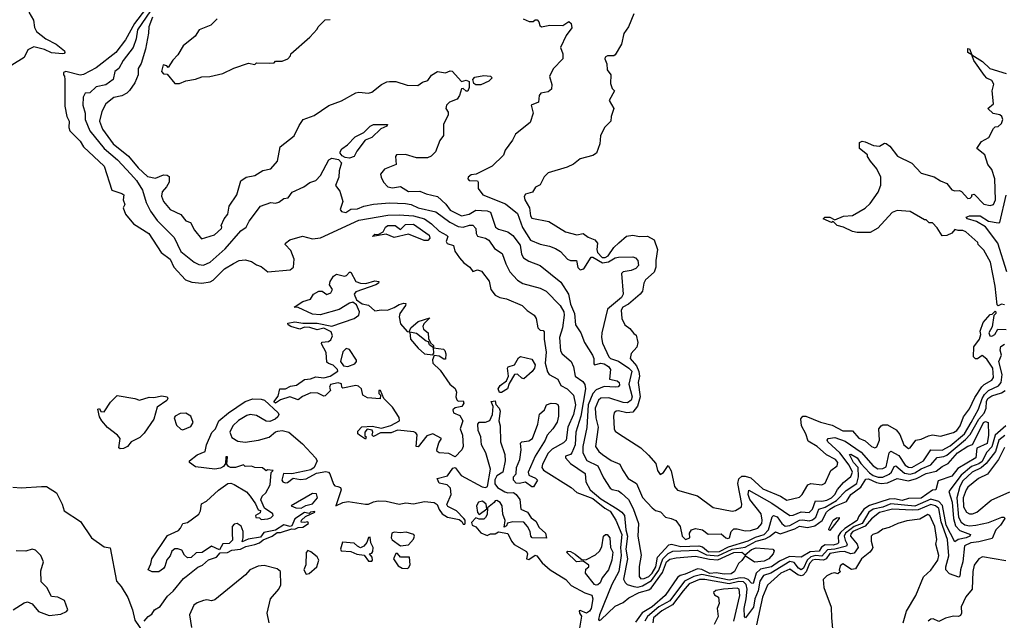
# Model space of a CAD drawing. Extents: x 2210602 to 2357277, y 510288 to 673808.
# Tile 301 of 464: x 2294647 to 2300793, y 609011 to 612759. Entities that reach past the tile are written whole.
import ezdxf

# ---------------------------------------------------------------- set-up
doc = ezdxf.new("R2010")
doc.units = 0

msp = doc.modelspace()

# ---------------------------------------------------------------- linework, layer by layer
at = {"layer": '0CON05XD'}
for points in [[(2294703.3, 612805), (2294734.3, 612755), (2294740.4, 612710.4), (2294752.5, 612685), (2294809.6, 612639.6), (2294875, 612605.8), (2294926.7, 612565), (2294930, 612555), (2294925, 612547.5), (2294915, 612546.7), (2294845, 612551.8), (2294801.8, 612571.8), (2294735, 612590), (2294698.9, 612571.1), (2294675, 612522.7), (2294599.2, 612475)], [(2295432.5, 612825), (2295364.4, 612735.6), (2295307.4, 612632.6), (2295247.6, 612555), (2295125, 612457.8), (2295045, 612415.7), (2295025, 612412.5), (2294935, 612436), (2294921.7, 612428.3), (2294920, 612415), (2294927, 612407), (2294930, 612385), (2294929.3, 612219.3), (2294942.5, 612155), (2294956.2, 612125), (2294953.3, 612085), (2294960.8, 612065), (2295025, 612001.4), (2295045.6, 611965), (2295173.8, 611845), (2295222, 611695), (2295285, 611674.3), (2295297.5, 611665), (2295293.8, 611635), (2295303.8, 611605), (2295293.3, 611585), (2295307.5, 611545), (2295356.7, 611485), (2295453.5, 611423.5), (2295530.6, 611305), (2295585.8, 611265), (2295610, 611215), (2295682.5, 611135), (2295721.2, 611121.2), (2295785, 611114.2), (2295837, 611123), (2295855, 611133.8), (2295926.2, 611205), (2295981.9, 611238.1)], [(2295462.8, 612815), (2295382.6, 612695), (2295375, 612638.8), (2295355, 612586), (2295293.1, 612505), (2295265.5, 612454.5), (2295242, 612435), (2295230.8, 612385), (2295185, 612352.7), (2295125, 612339.1), (2295085, 612301.9), (2295055, 612300.6), (2295043.6, 612275), (2295040.8, 612225), (2295055.5, 612175), (2295056.2, 612135), (2295084.6, 612065), (2295175, 611955.5), (2295257.5, 611885), (2295340.9, 611795), (2295375.4, 611755), (2295414.6, 611694.6), (2295437.7, 611617.7), (2295463, 611563), (2295505.9, 611505.9), (2295610.5, 611400.5), (2295652.5, 611312.5), (2295735.4, 611245.4), (2295765, 611230), (2295795, 611227.5), (2295835.8, 611245), (2295930.3, 611329.7), (2296028.3, 611441.7), (2296060, 611465), (2296079.1, 611500.9), (2296150, 611595), (2296215, 611618.8), (2296245, 611614.3), (2296265, 611619.4), (2296295, 611642), (2296323, 611647), (2296347.9, 611682.1), (2296420, 611715), (2296458, 611742), (2296496.7, 611755), (2296525, 611786.7), (2296576.2, 611885), (2296595, 611895.6), (2296636.6, 611886.6), (2296656.2, 611865), (2296642, 611815), (2296640, 611775), (2296617.5, 611725), (2296645, 611688), (2296663.3, 611625), (2296648, 611575), (2296655, 611562), (2296682.5, 611555), (2296715, 611575.8), (2296755, 611578.5), (2296795, 611595.4), (2296855, 611608.2), (2296955, 611616.3), (2297055, 611611.2), (2297091.2, 611605), (2297134.7, 611584.7), (2297245, 611559.2), (2297331.5, 611495), (2297385, 611467.2), (2297415, 611463.4), (2297455, 611476.4), (2297476.2, 611476.2), (2297494.2, 611455), (2297495.7, 611425), (2297505, 611407.5), (2297554.4, 611394.4), (2297575, 611382.9), (2297611.3, 611331.3), (2297659.1, 611299.1), (2297681.4, 611235), (2297707.5, 611185), (2297755, 611134.2), (2297788, 611112), (2297895, 611083.1), (2297933.6, 611063.6), (2298020.6, 610975), (2298042.7, 610935), (2298045.5, 610915), (2298034.7, 610835), (2298016.6, 610775), (2298022.4, 610692.4), (2298033.2, 610673.2), (2298088.5, 610625), (2298105, 610593.3), (2298113.6, 610535), (2298161.7, 610501.7), (2298175, 610481.2), (2298179.3, 610455), (2298150.2, 610285), (2298119.1, 610185), (2298115.3, 610105), (2298094.5, 610055.5), (2298085, 610046), (2298055, 610035.7), (2298053.1, 610025), (2298085, 609990), (2298176.4, 609926.4), (2298182, 609875), (2298207.1, 609825), (2298275, 609767.6), (2298377.2, 609707.2), (2298405.8, 609685.8), (2298421.6, 609665), (2298430.5, 609575), (2298441, 609535), (2298431.4, 609455), (2298441.7, 609395), (2298416.9, 609266.9), (2298425.7, 609245.7), (2298438.8, 609235), (2298480.8, 609220.8), (2298505, 609218.3), (2298535, 609226), (2298590.5, 609259.5), (2298637, 609323.1), (2298661.2, 609395), (2298695, 609426.6), (2298725, 609442.3), (2298875, 609449.1), (2298935, 609419.5), (2299005, 609413), (2299095, 609453.5), (2299175, 609468), (2299245, 609505.4), (2299300.2, 609519.8), (2299327.2, 609532.8), (2299365, 609563.6), (2299395, 609550.7), (2299485, 609582.3), (2299515, 609599), (2299565, 609589.4), (2299609.5, 609600.5), (2299656.6, 609633.4), (2299683.7, 609685), (2299703.9, 609705), (2299735, 609723.2), (2299808.7, 609751.3), (2299835.2, 609795), (2299897.9, 609842.1), (2299929, 609891), (2299945, 609892.7), (2299995, 609870.6), (2300025, 609864.8), (2300065, 609868.9), (2300125, 609895.5), (2300195, 609881.1), (2300244.6, 609895.4), (2300305, 609926.5), (2300368.4, 609941.6), (2300405, 609970), (2300441.7, 609988.3), (2300501.1, 610055), (2300565, 610096.4), (2300595, 610108), (2300634.3, 610184.3), (2300663.2, 610245), (2300675, 610251.8), (2300691.4, 610245), (2300695.3, 610165), (2300685.4, 610114.6), (2300622, 610085), (2300614.5, 610025), (2300502.1, 609957.9), (2300465, 609909.4), (2300379.7, 609880.3), (2300366.7, 609825), (2300345, 609822.5), (2300275, 609773.3), (2300195, 609770.2), (2300155, 609757.3), (2300107.6, 609767.6), (2300075, 609767), (2299952.1, 609727.9), (2299916.2, 609703.8), (2299883.5, 609656.5), (2299875, 609634.1), (2299797.5, 609582.5), (2299771.6, 609558.4), (2299756.4, 609535), (2299757.3, 609495), (2299751.3, 609488.7), (2299725, 609479.6), (2299675, 609480.7), (2299652.1, 609467.9), (2299637.3, 609442.7), (2299581.2, 609438.8), (2299525, 609405.4), (2299451.6, 609408.4), (2299390.6, 609379.4), (2299339.1, 609345), (2299270.5, 609329.5), (2299244.2, 609305), (2299225, 609241.1), (2299215, 609242.1), (2299194.5, 609264.5), (2299174.5, 609274.4), (2299145, 609275.4), (2299075, 609260.4), (2298904.2, 609295.8), (2298855, 609283.5), (2298796, 609254), (2298705, 609132), (2298636.3, 609093.7), (2298565.2, 609035), (2298548.3, 609005)], [(2295476.2, 612775), (2295453.3, 612715), (2295452.3, 612675), (2295431.8, 612575), (2295404.6, 612485.4), (2295386.9, 612455), (2295386.5, 612415), (2295365, 612363.8), (2295333.4, 612316.6), (2295315, 612300), (2295285, 612284.2), (2295235, 612274.2), (2295185.6, 612234.4), (2295160.6, 612185), (2295145.6, 612125), (2295164.6, 612075), (2295230, 611985), (2295326.1, 611906.1), (2295386.7, 611835), (2295445, 611779.2), (2295495, 611769.2), (2295545, 611790), (2295568, 611788), (2295579.3, 611779.3), (2295580, 611745), (2295563.8, 611715), (2295536, 611685), (2295532.7, 611657.3), (2295544.5, 611624.5), (2295587.5, 611575), (2295653.8, 611543.8), (2295685, 611503.3), (2295713, 611493), (2295737.5, 611445), (2295781.7, 611391.7), (2295863.8, 611416.2), (2295906.7, 611455), (2295910, 611465), (2295903.8, 611475), (2295923.1, 611515), (2295947.1, 611545), (2295955.8, 611595), (2296002, 611665), (2296027, 611753), (2296060, 611775), (2296115, 611786), (2296165, 611816.7), (2296215, 611827.5), (2296256.7, 611875), (2296272.5, 611965), (2296360, 612035), (2296390.8, 612099.2), (2296417.5, 612135), (2296485, 612160), (2296576.4, 612223.6), (2296655, 612253.3), (2296745, 612302.5), (2296765, 612306.2), (2296825, 612300), (2296845, 612306.7), (2296905, 612353.3), (2296938.3, 612371.7), (2296955, 612372.5), (2296995, 612373.3), (2297065, 612350), (2297131.7, 612348.3), (2297162, 612368), (2297195, 612380), (2297217.3, 612412.7), (2297254.2, 612435.8), (2297305, 612427.8), (2297335, 612440), (2297346.7, 612436.7), (2297405, 612373.3), (2297435, 612381.2), (2297453.3, 612373.3), (2297453.8, 612335), (2297445, 612312.5), (2297435, 612313.3), (2297415, 612330), (2297405, 612327.5), (2297392, 612285), (2297377, 612263), (2297330, 612245), (2297312, 612225), (2297307.5, 612205), (2297321.7, 612181.7), (2297322.5, 612165), (2297292.5, 612105), (2297293, 612037), (2297270, 612005), (2297242.5, 611935), (2297215, 611907.5), (2297193, 611897), (2297125, 611897.5), (2297055, 611916.7), (2297000, 611915), (2296992.5, 611905), (2296997.5, 611855), (2296925, 611826), (2296900, 611795), (2296902.5, 611775), (2296918, 611745), (2296946, 611715), (2296975, 611709.1), (2297025, 611718), (2297075, 611686.2), (2297145, 611688.8), (2297185, 611671.9), (2297255.6, 611655.6), (2297308, 611608), (2297335, 611570.6), (2297405, 611534.7), (2297452.5, 611545), (2297495, 611570), (2297565, 611565.5), (2297585, 611558.6), (2297616.7, 611465), (2297635, 611452.1), (2297694.2, 611435), (2297725, 611411.4), (2297771.4, 611351.4), (2297780.4, 611295), (2297792.9, 611272.9), (2297825, 611250.8), (2297896, 611225), (2298025, 611120.8), (2298073.8, 611045), (2298085, 610984), (2298110.9, 610925), (2298117.5, 610855), (2298149.4, 610805), (2298172.5, 610745), (2298222.5, 610665), (2298230, 610645), (2298230.3, 610610.3), (2298235, 610604.2), (2298275, 610614.5), (2298295, 610610.4), (2298321.5, 610595), (2298334.7, 610575), (2298328, 610515), (2298375.7, 610505), (2298389.6, 610495), (2298391.5, 610478.5), (2298382.4, 610467.6), (2298365.5, 610464.5), (2298295, 610468.9), (2298245, 610448), (2298225, 610425.5), (2298196.3, 610355), (2298186.4, 610213.6), (2298162.6, 610095), (2298161.6, 610055), (2298188.3, 610008.3), (2298255, 609974.4), (2298290.6, 609900.6), (2298331.9, 609835), (2298346.1, 609826.1), (2298385, 609817.9), (2298404.4, 609805), (2298446.4, 609765), (2298477.4, 609707.4), (2298509.4, 609615), (2298505.8, 609535), (2298527.1, 609417.1), (2298513.1, 609346.9), (2298514.1, 609284.1), (2298525, 609269.2), (2298545, 609270.7), (2298575, 609284.8), (2298595, 609305.3), (2298618, 609345), (2298627.6, 609405), (2298698.9, 609481.1), (2298715.3, 609484.7), (2298775, 609470.9), (2298886.3, 609476.3), (2298909.3, 609469.3), (2298946.9, 609436.9), (2299015, 609438.9), (2299070.5, 609469.5), (2299195, 609505.9), (2299240.3, 609529.7), (2299295, 609545.2), (2299320.9, 609575), (2299343.6, 609656.4), (2299352.5, 609665), (2299375, 609655.5), (2299403.8, 609615), (2299425, 609598.1), (2299455, 609603.2), (2299515, 609636.1), (2299535, 609638.3), (2299575, 609630.3), (2299595, 609637.7), (2299616.7, 609655), (2299635, 609703.2), (2299675, 609716.2), (2299745, 609757.7), (2299805, 609819.7), (2299871.6, 609865), (2299883.6, 609905), (2299880.7, 609965), (2299851.9, 609995), (2299827.5, 610045), (2299835, 610046.7), (2299875, 610025.3), (2299898.4, 609988.4), (2299951.4, 609931.4), (2299973.9, 609915), (2300005, 609903.3), (2300035, 609904.3), (2300075, 609921.7), (2300089.8, 609935), (2300105, 609970), (2300115, 609974.7), (2300169.1, 609929.1), (2300205, 609922.7), (2300235, 609930.2), (2300275, 609955.2), (2300335, 609980.8), (2300373.6, 610026.4), (2300415, 610032.3), (2300435, 610041.9), (2300551.5, 610138.5), (2300579.2, 610170.8), (2300633.3, 610266.7), (2300666.9, 610303.1), (2300679.8, 610335), (2300682, 610375), (2300691, 610395), (2300715, 610411.6), (2300775, 610430.7), (2300798, 610445)], [(2295880, 612765), (2295840, 612725), (2295767.5, 612695), (2295742.5, 612655), (2295667.5, 612595), (2295635, 612540), (2295603.3, 612506.7), (2295575, 612460), (2295565, 612470), (2295543.6, 612476.4), (2295533.3, 612435), (2295545, 612420), (2295568.3, 612418.3), (2295615, 612360), (2295645, 612360), (2295685, 612377.5), (2295745, 612387.5), (2295785, 612402.5), (2295835, 612403.3), (2295915, 612422.5), (2295983, 612457), (2296075, 612487.5), (2296115, 612480), (2296125, 612490), (2296205, 612487.5), (2296235, 612490), (2296245, 612500), (2296285, 612500), (2296320, 612515), (2296337, 612533), (2296340, 612545), (2296459.3, 612650.7), (2296505, 612700), (2296510, 612715), (2296553, 612757), (2296585, 612760)], [(2297790, 612765), (2297828.3, 612748.3), (2297851.7, 612748.3), (2297865, 612757.5), (2297877, 612757), (2297887.5, 612745), (2297893, 612723), (2297903.6, 612713.6), (2297956.1, 612723.9), (2298038.3, 612721.7), (2298075, 612746.7), (2298090, 612735), (2298093, 612707), (2298059.3, 612660.7), (2298023.3, 612585), (2298036.7, 612545), (2298036.7, 612515), (2297977.7, 612452.3), (2297953.3, 612405), (2297969.2, 612355), (2297965.8, 612325), (2297945, 612308.8), (2297900.7, 612299.3), (2297890, 612285), (2297886.4, 612243.6), (2297840, 612225), (2297852.5, 612175), (2297833.6, 612116.4), (2297742.5, 612045), (2297723.6, 612006.4), (2297677.5, 611945), (2297666.1, 611913.9), (2297596.7, 611845), (2297495.9, 611794.1), (2297465, 611791.4), (2297445.8, 611775), (2297444, 611765), (2297453.3, 611755), (2297505, 611752.5), (2297510, 611745), (2297509.2, 611705), (2297537.5, 611665), (2297678.7, 611608.7), (2297755, 611549.4), (2297785, 611462.5), (2297835, 611383.6), (2297895, 611357.5), (2297955, 611345.6), (2297991.1, 611331.1), (2298022.7, 611312.7), (2298066.2, 611265), (2298085, 611255.8), (2298122.5, 611255), (2298131.7, 611211.7), (2298145, 611196.9), (2298168.5, 611205), (2298215, 611276.1), (2298225, 611276.5), (2298285, 611240.7), (2298322.8, 611247.2), (2298365, 611273.1), (2298385, 611277.7), (2298475, 611278.9), (2298491.8, 611271.8), (2298506.3, 611256.4), (2298510, 611225), (2298493.9, 611206.1), (2298465, 611193.2), (2298415, 611185.5), (2298404.4, 611175), (2298413.8, 611045), (2298403.5, 611025), (2298317.2, 610952.8), (2298281.2, 610805), (2298278.2, 610775), (2298285, 610740), (2298323.9, 610653.9), (2298335, 610644.1), (2298385, 610628.2), (2298450, 610585), (2298467.9, 610565), (2298450.3, 610485), (2298470, 610405), (2298465, 610384.4), (2298442, 610368), (2298415, 610370.3), (2298325, 610399.7), (2298275, 610396.8), (2298260, 610385), (2298240, 610335), (2298244, 610274), (2298258.8, 610215), (2298242.2, 610095), (2298261.4, 610065), (2298285.7, 610045), (2298338.6, 610008.6), (2298392.9, 609985), (2298409.1, 609949.1), (2298445.8, 609895), (2298496.4, 609865), (2298535, 609776), (2298595, 609712.9), (2298615, 609696), (2298647.3, 609687.3), (2298677.5, 609655), (2298714.1, 609645.9), (2298742.7, 609632.7), (2298770, 609595), (2298782.2, 609535), (2298803.3, 609515), (2298830, 609525), (2298828, 609555), (2298840, 609575), (2298866.4, 609583.6), (2298910, 609575), (2298945, 609548), (2299025, 609550), (2299055, 609525.6), (2299068, 609522), (2299076.9, 609525), (2299088.4, 609565), (2299105, 609581.5), (2299125, 609582.2), (2299175, 609569.2), (2299208.5, 609571.5), (2299255, 609585.6), (2299279.1, 609615), (2299282.3, 609635), (2299274.7, 609675), (2299203.7, 609765), (2299194.2, 609795), (2299198.3, 609821.7), (2299341.1, 609741.1), (2299455, 609663.6), (2299475, 609666.2), (2299525, 609688.4), (2299575, 609684.1), (2299595, 609703.1), (2299614.1, 609755.9), (2299655, 609753.3), (2299685, 609759.8), (2299715, 609775.8), (2299735, 609796.2)], [(2298480, 612795), (2298446.7, 612713.3), (2298418.3, 612671.7), (2298403.3, 612605), (2298365, 612540), (2298355, 612532.5), (2298317, 612533), (2298302.5, 612525), (2298300, 612515), (2298313, 612483), (2298313.8, 612445), (2298337.5, 612415), (2298335, 612360), (2298345, 612330), (2298360, 612315), (2298326.7, 612255), (2298356.7, 612205), (2298340, 612155), (2298336.7, 612125), (2298297.5, 612085), (2298272.5, 612035), (2298267.5, 611985), (2298247.5, 611925), (2298225, 611911.2), (2298145, 611890), (2298103.6, 611856.4), (2298065, 611837.5), (2297945, 611803.8), (2297921.7, 611778.3), (2297895, 611727.5), (2297867, 611713), (2297848.3, 611681.7), (2297805, 611670), (2297796.7, 611655), (2297801.2, 611635), (2297829.2, 611585), (2297836, 611535), (2297845, 611521.2), (2297950.3, 611500.3), (2298055, 611434.6), (2298125, 611415.6), (2298165, 611424.2), (2298195, 611402.5), (2298237.1, 611385), (2298254.5, 611365), (2298250, 611325), (2298254, 611305), (2298283.8, 611275), (2298301.4, 611275), (2298319.5, 611285), (2298355, 611337.8), (2298386, 611366), (2298435, 611407.8), (2298475, 611414.3), (2298515, 611405.6), (2298565, 611408.6), (2298608.1, 611385), (2298628.8, 611325), (2298617.9, 611255), (2298618.5, 611215), (2298607, 611183), (2298553.5, 611135), (2298543.6, 611115), (2298534.5, 611065), (2298520.9, 611045), (2298446.7, 610983.3), (2298411.9, 610965), (2298401.9, 610945), (2298406, 610895), (2298423.8, 610855), (2298455, 610832.5), (2298480, 610800), (2298495, 610790), (2298506.2, 610745), (2298498.8, 610715), (2298463.3, 610675), (2298457.5, 610645), (2298498.2, 610598.2), (2298512.3, 610562.3), (2298515.3, 610535), (2298507.7, 610495), (2298519.5, 610405), (2298503.7, 610346.3), (2298475, 610309.6), (2298435.9, 610305.9), (2298385, 610317.3), (2298370, 610315), (2298357.5, 610305), (2298353.3, 610285), (2298357.5, 610205), (2298365, 610190), (2298385.7, 610175.7), (2298525, 610086), (2298572.1, 610042.1), (2298618.3, 609988.3), (2298628.8, 609945), (2298645, 609920), (2298665, 609933.3), (2298695, 609976.7), (2298713.4, 609943.4), (2298733.8, 609845), (2298753, 609823), (2298877.2, 609787.2), (2298975, 609714), (2299095, 609692), (2299115, 609696.7), (2299151.7, 609718.3), (2299155.7, 609735), (2299130, 609865), (2299136.7, 609893.3), (2299155, 609909.5), (2299175, 609910.9), (2299210, 609900), (2299285, 609831.2), (2299395.6, 609785.6), (2299435, 609760.8), (2299515, 609778.8), (2299531.2, 609795), (2299566.7, 609855), (2299585, 609864), (2299654.1, 609855.9), (2299674.3, 609865.7), (2299711.2, 609945), (2299750, 609975), (2299754, 609995), (2299740, 610015), (2299682.6, 610042.6), (2299625, 610095.6), (2299568.3, 610128.3), (2299554.5, 610175), (2299526.5, 610225), (2299522.2, 610267.8), (2299535, 610284.2), (2299555, 610283.5), (2299645, 610247.3), (2299717.8, 610227.8), (2299785, 610193.3), (2299845, 610192.5), (2299885, 610147.1), (2299925, 610130.6), (2299965, 610096), (2299985, 610086.7), (2299997.1, 610092.9), (2300014.3, 610135), (2300010.8, 610205), (2300024, 610225), (2300035, 610230.6), (2300065, 610230), (2300118.6, 610198.6), (2300140.6, 610170.6), (2300165, 610106), (2300195, 610083.3), (2300205, 610087.5), (2300240, 610135), (2300275, 610140), (2300318.9, 610161.1), (2300345, 610168.9), (2300395, 610160.6), (2300475, 610182.7), (2300496.9, 610195), (2300518.5, 610225), (2300538.9, 610281.1), (2300575, 610330), (2300608.9, 610401.1), (2300652.1, 610467.9), (2300667.2, 610482.8), (2300715, 610508.2), (2300726.5, 610525), (2300721.1, 610585), (2300685, 610639.2), (2300655, 610662.5), (2300625, 610642.5), (2300613, 610643), (2300600, 610655), (2300603, 610717), (2300637.5, 610765), (2300647.5, 610795), (2300642.5, 610815), (2300661.7, 610868.3), (2300705, 610920), (2300718.3, 610921.7), (2300735, 610940), (2300740, 610935), (2300740, 610925), (2300728.3, 610911.7), (2300717, 610843), (2300697.5, 610805), (2300702.5, 610785), (2300715, 610783.8), (2300733.3, 610795), (2300752.7, 610827.3), (2300805, 610825.8)], [(2300697.5, 611265), (2300665, 611320), (2300630, 611355), (2300628.3, 611368.3), (2300553.3, 611435), (2300535, 611444), (2300505, 611443.3), (2300485, 611450), (2300465, 611427.5), (2300435, 611412.5), (2300405, 611410), (2300375, 611460), (2300345, 611490), (2300325, 611490), (2300305, 611510), (2300295, 611510), (2300205, 611562.5), (2300125, 611567.5), (2300093.9, 611556.1), (2300003, 611457), (2299955, 611430), (2299875, 611430), (2299845, 611437.5), (2299790, 611465), (2299750, 611475), (2299725, 611500), (2299715, 611493.3), (2299662.5, 611515), (2299673, 611527), (2299705, 611526.7), (2299735, 611510), (2299788.3, 611531.7), (2299845, 611537.5), (2299925, 611582.5), (2299955, 611612.5), (2300006.7, 611683.3), (2300023, 611727), (2300023.3, 611775), (2299997.3, 611827.3), (2299957.5, 611875), (2299940, 611905), (2299940, 611915), (2299890, 611955), (2299888.3, 611991.7), (2299905, 612000), (2299925, 611997.5), (2299977, 611973), (2300015, 611970), (2300045, 611987.5), (2300056.1, 611986.1), (2300079.3, 611969.3), (2300127, 611907), (2300215, 611862.5), (2300275, 611800), (2300355, 611777.5), (2300395, 611752.5), (2300435, 611737.5), (2300465, 611696.7), (2300485, 611690), (2300513, 611693), (2300526.4, 611686.4), (2300565, 611642.5), (2300580, 611645), (2300590, 611655), (2300590, 611665), (2300605, 611670), (2300665, 611607.5), (2300705, 611600), (2300726.2, 611605), (2300737.1, 611635), (2300734.3, 611765), (2300715, 611823.3), (2300690, 611855), (2300671.2, 611915), (2300622.5, 611955), (2300650.7, 611999.3), (2300696.4, 612023.6), (2300725, 612080), (2300735, 612090), (2300755, 612092.5), (2300775, 612110), (2300784.2, 612135), (2300777.5, 612155), (2300765.6, 612165.6), (2300724.3, 612174.3), (2300690, 612205), (2300726.4, 612233.6), (2300717.5, 612315), (2300727, 612357), (2300715, 612380), (2300684.4, 612394.4), (2300669.5, 612409.5), (2300602, 612505), (2300590, 612540), (2300565, 612553.3), (2300565, 612580), (2300575, 612577.5), (2300590, 612540), (2300657.5, 612497.5), (2300702.5, 612455), (2300805, 612423.8)], [(2297495, 612352.2), (2297481.4, 612361.4), (2297476, 612385), (2297488.9, 612401.1), (2297545, 612410.6), (2297585, 612405.8), (2297595.8, 612395.8), (2297576.2, 612375), (2297525, 612353.2), (2297495, 612352.2)], [(2296705, 611894.3), (2296678.5, 611898.5), (2296659.1, 611909.1), (2296646.9, 611925), (2296646.9, 611935), (2296658.1, 611951.9), (2296692.6, 611977.4), (2296741.4, 612028.6), (2296795, 612054.3), (2296835, 612094.2), (2296855, 612104.3), (2296942.5, 612105), (2296938.8, 612095), (2296901.7, 612078.3), (2296845.4, 612024.6), (2296803.5, 612006.5), (2296751.3, 611938.7), (2296734.6, 611905.4), (2296705, 611894.3)], [(2300809.5, 611185), (2300753.2, 611363.2), (2300676.2, 611466.2), (2300620, 611500), (2300563.8, 611515), (2300554, 611526), (2300575.7, 611535.7), (2300642.5, 611535), (2300695, 611501.4), (2300755, 611490.8), (2300765, 611494), (2300805, 611663.3)], [(2295981.9, 611238.1), (2296016.4, 611256.4), (2296055, 611260), (2296095, 611250), (2296125, 611228), (2296155, 611218.8), (2296195.5, 611185.5), (2296335, 611198.6), (2296357.1, 611215), (2296361.2, 611265), (2296338.7, 611318.7), (2296303.8, 611355), (2296306.7, 611365), (2296333.3, 611385), (2296412, 611408), (2296475, 611392), (2296525, 611398), (2296763.1, 611506.9), (2296945, 611538.3), (2297015, 611541.7), (2297105, 611535.7), (2297175, 611516.4), (2297218.6, 611485), (2297265, 611440), (2297312, 611415), (2297319.2, 611405), (2297309.4, 611375), (2297315, 611363.1), (2297355, 611348.8), (2297364, 611315), (2297392.7, 611272.7), (2297420.5, 611240.5), (2297456.7, 611215), (2297475, 611186.7), (2297505, 611198), (2297529.7, 611189.7), (2297577.8, 611127.8), (2297588.2, 611075), (2297615, 611039.4), (2297645, 611024.4), (2297685, 611017.5), (2297783.3, 610975), (2297814.4, 610944.4), (2297858.8, 610915), (2297870, 610895), (2297881.2, 610835), (2297895, 610821.2), (2297915, 610818.8), (2297921.7, 610811.7), (2297920, 610765), (2297934.2, 610684.2), (2297927.1, 610615), (2297941.4, 610561.4), (2297952, 610545), (2298005.8, 610515), (2298025, 610475.7), (2298065, 610455.7), (2298103.1, 610415), (2298116.5, 610355), (2298105, 610295.8), (2298068.2, 610215), (2298057.5, 610135), (2298041.9, 610118.1), (2297971.8, 610078.2), (2297945.6, 610054.4), (2297909.7, 609985), (2297906.8, 609965), (2297916.9, 609946.9), (2298089, 609839), (2298125, 609807.6), (2298225, 609770), (2298300.4, 609710.4), (2298332.6, 609692.6), (2298367.7, 609635), (2298404.7, 609545), (2298398.4, 609465), (2298401.5, 609415), (2298386.7, 609315), (2298344.2, 609235), (2298265.8, 609045), (2298260, 609015), (2298265, 609010), (2298275, 609013.8), (2298365, 609098.5), (2298415, 609120.7), (2298449, 609151), (2298514.6, 609184.6), (2298575, 609200.5), (2298589.8, 609210.2), (2298660.1, 609309.9), (2298684.3, 609375), (2298705, 609391.9), (2298745, 609401.2), (2298865, 609411.8), (2298952.3, 609392.3), (2299005, 609387.1), (2299105, 609433.7), (2299155.2, 609435.2), (2299175, 609420), (2299215, 609452.6), (2299243.2, 609463.2), (2299348.8, 609455), (2299356.2, 609445), (2299350.9, 609425), (2299323.5, 609395), (2299295, 609380.6), (2299233, 609373), (2299175, 609412.5), (2299155.7, 609384.3), (2299133.3, 609365), (2299109.2, 609315), (2299088.9, 609301.1), (2299045, 609299.3), (2298995, 609306.9), (2298955, 609303.6), (2298905, 609328.3), (2298878.1, 609331.9), (2298802, 609298), (2298770.4, 609289.6), (2298752.2, 609277.8), (2298676.4, 609165), (2298594.1, 609095), (2298532, 609058), (2298490.6, 608999.4)], [(2297195, 611381.1), (2297171.7, 611381.7), (2297075, 611420.8), (2296985, 611400.4), (2296935, 611420), (2296850, 611405), (2296865, 611420), (2296885, 611417.5), (2296916.1, 611433.9), (2296930.8, 611465), (2296945, 611474), (2296990, 611475), (2297025, 611448.8), (2297055, 611480.5), (2297105, 611483.1), (2297202.5, 611415), (2297207.3, 611395), (2297195, 611381.1)], [(2300795, 610980), (2300775, 610983.3), (2300755, 610972.5), (2300748.3, 610978.3), (2300736.7, 611095), (2300707.5, 611245), (2300697.5, 611265)], [(2297365, 610031.2), (2297325, 610051.2), (2297265, 610056.7), (2297253.6, 610063.6), (2297251.2, 610075), (2297262.5, 610117.5), (2297280, 610145), (2297225, 610173.3), (2297188.1, 610161.9), (2297135, 610092.5), (2297122.5, 610095), (2297128.8, 610168.8), (2297120.8, 610180.8), (2297106.7, 610186.7), (2297005, 610196.7), (2296965, 610180.8), (2296900, 610180), (2296855, 610157.5), (2296847.5, 610165), (2296852.5, 610185), (2296846.4, 610196.4), (2296817, 610203), (2296802.5, 610185), (2296802.5, 610162.5), (2296810, 610155), (2296805, 610140), (2296767.5, 610165), (2296757.5, 610175), (2296758.3, 610191.7), (2296783, 610217), (2296847.5, 610222.5), (2296905, 610210), (2296963.7, 610226.3), (2297018.8, 610255), (2297016.1, 610276.1), (2296975, 610340), (2296920, 610395), (2296900, 610445), (2296890, 610445), (2296890, 610425), (2296900, 610415), (2296897, 610393), (2296818.3, 610398.3), (2296790, 610415), (2296780, 610455), (2296762.7, 610472.7), (2296745, 610475.7), (2296665, 610460), (2296657.5, 610465), (2296655.9, 610485.9), (2296635, 610492), (2296588.3, 610481.7), (2296580, 610465), (2296587.5, 610445), (2296555, 610411.2), (2296545, 610408.8), (2296507.5, 610427.5), (2296465, 610430), (2296413.2, 610406.8), (2296385, 610386.7), (2296334.3, 610404.3), (2296274.3, 610385.7), (2296245, 610366.2), (2296234.2, 610374.2), (2296260.3, 610409.7), (2296270, 610455), (2296305.6, 610454.4), (2296337.9, 610472.1), (2296375, 610478.9), (2296425, 610513.3), (2296462.3, 610517.7), (2296495, 610530), (2296545, 610524), (2296585, 610534.2), (2296632.5, 610565), (2296630, 610575), (2296603, 610603), (2296575, 610612.5), (2296565, 610622.5), (2296560.8, 610680.8), (2296532, 610735), (2296534.1, 610745.9), (2296575, 610750.5), (2296589.8, 610760.2), (2296599.1, 610785), (2296590.8, 610810.8), (2296545, 610833.1), (2296505, 610823.8), (2296458.7, 610838.7), (2296425, 610840.8), (2296395, 610827.5), (2296340, 610845), (2296322.5, 610855), (2296320, 610865), (2296365, 610872.5), (2296415, 610864), (2296505, 610865.6), (2296595, 610847.2), (2296735, 610893.8), (2296763.3, 610915), (2296767.5, 610935), (2296749.1, 610979.1), (2296726.7, 610996.7), (2296705, 610990.6), (2296640.5, 610949.5), (2296522.5, 610917.5), (2296475, 610920.4), (2296385, 610962.2), (2296360, 610965), (2296415, 611000.9), (2296463.3, 611015), (2296481.2, 611045), (2296515, 611064.2), (2296535, 611063.8), (2296564.4, 611044.4), (2296588.8, 611055), (2296600, 611075), (2296580.8, 611105), (2296584.2, 611124.2), (2296605, 611159.2), (2296625, 611171.4), (2296675, 611159.2), (2296686.9, 611163.1), (2296705, 611182.5), (2296715, 611182.5), (2296745.6, 611125.6), (2296775, 611114.3), (2296807.7, 611112.3), (2296865, 611128.8), (2296890, 611125), (2296887.5, 611115), (2296870, 611105), (2296745, 611060.8), (2296735.7, 611045), (2296750.4, 611010.4), (2296784.6, 610984.6), (2296825, 610977.1), (2296865, 610942.3), (2296905, 610948.6), (2296943.4, 610946.6), (2296985, 610962.9), (2297015, 610981.2), (2297045, 610990), (2297057, 610987), (2297056.2, 610975), (2297020.8, 610925), (2297015.6, 610905), (2297025, 610861.2), (2297065, 610813.8), (2297078.3, 610811.7), (2297088.8, 610835), (2297133.9, 610876.1), (2297208.3, 610898.3), (2297170, 610860), (2297162.9, 610845), (2297167.3, 610827.3), (2297197.5, 610805), (2297198.3, 610768.3), (2297211.7, 610741.7), (2297230, 610725), (2297230, 610710), (2297293, 610703), (2297300, 610695), (2297307, 610673), (2297305, 610640), (2297295, 610640), (2297265, 610658), (2297235, 610662.5), (2297223.8, 610636.2), (2297225.3, 610615), (2297271.3, 610571.3), (2297331.2, 610485), (2297365, 610456.7), (2297372.9, 610435), (2297368.8, 610405), (2297375, 610385.8), (2297385, 610378.1), (2297415, 610380), (2297419.2, 610365), (2297406.7, 610345), (2297365, 610336.4), (2297350, 610325), (2297355, 610304.4), (2297395, 610288), (2297414, 610255), (2297396.7, 610205), (2297411.2, 610165), (2297415.8, 610095), (2297406, 610075), (2297365, 610031.2)], [(2297225, 610667.5), (2297233, 610677), (2297230, 610710), (2297205, 610730), (2297198.3, 610748.3), (2297185, 610752.5), (2297125, 610801.2), (2297081.7, 610808.3), (2297085.8, 610765), (2297135, 610708.8), (2297175, 610674.3), (2297225, 610667.5)], [(2299735, 609796.2), (2299752.7, 609827.3), (2299789.5, 609870.5), (2299835, 609908.9), (2299844.7, 609935), (2299825, 609979.7), (2299766.1, 610056.1), (2299692.2, 610125), (2299687.5, 610135), (2299693.8, 610145), (2299735, 610151.5), (2299799.4, 610129.4), (2299900.1, 610060.1), (2299975, 609974.6), (2300003.2, 609956.8), (2300035, 609956.9), (2300055, 609968.6), (2300074.5, 610055), (2300085, 610065.7), (2300135, 610039.2), (2300175, 609978.2), (2300195, 609966), (2300215, 609963.3), (2300289.2, 610005), (2300335, 610074.6), (2300405, 610072.3), (2300455, 610098.8), (2300544.3, 610175), (2300585.4, 610244.6), (2300631.9, 610328.1), (2300655.2, 610395), (2300670.3, 610419.7), (2300695, 610445.7), (2300755.9, 610474.1), (2300773.4, 610495), (2300779.1, 610545), (2300758.8, 610625), (2300775.5, 610665), (2300766.4, 610696.4), (2300771.1, 610718.9), (2300795, 610734.6)], [(2296695, 610593.8), (2296739.1, 610610.9), (2296750, 610625), (2296750, 610635), (2296705, 610700.8), (2296685, 610707.5), (2296664, 610685), (2296650, 610625), (2296669.3, 610599.3), (2296695, 610593.8)], [(2297655, 610432), (2297642, 610432), (2297634, 610455), (2297646.2, 610475), (2297685.9, 610504.1), (2297698.8, 610535), (2297692.5, 610585), (2297696.7, 610593.3), (2297736, 610605), (2297760.9, 610649.1), (2297773.1, 610656.9), (2297845, 610640), (2297865.3, 610605), (2297860.7, 610585), (2297846.1, 610563.9), (2297795, 610518.2), (2297781.3, 610521.3), (2297755, 610545.6), (2297735.7, 610544.3), (2297701.7, 610488.3), (2297691.9, 610455), (2297655, 610432)], [(2295275, 610080), (2295266.4, 610086.4), (2295274.5, 610145), (2295258.2, 610165), (2295195, 610213.8), (2295159.1, 610255), (2295145, 610280), (2295135, 610327.5), (2295145, 610332.5), (2295153.3, 610313.3), (2295175, 610310.8), (2295215, 610371.9), (2295256.7, 610413.3), (2295365, 610395.7), (2295395, 610384.5), (2295455, 610402.5), (2295485, 610400), (2295535, 610410.8), (2295567.5, 610405), (2295572.5, 610395), (2295565, 610383.3), (2295505, 610340), (2295484.6, 610265), (2295425, 610177.8), (2295398.1, 610151.9), (2295344, 610125), (2295320, 610095), (2295295, 610082.5), (2295275, 610080)], [(2295423.3, 609005), (2295448.8, 609035), (2295471.2, 609048.8), (2295489.2, 609075), (2295525, 609096.9), (2295569.2, 609160.8), (2295605, 609191.5), (2295668.7, 609271.3), (2295685.7, 609284.3), (2295758.3, 609341.7), (2295788.1, 609355), (2295825, 609388), (2295876, 609405), (2295898.3, 609431.7), (2295945, 609434.5), (2295971.7, 609448.3), (2296025, 609454.7), (2296058.6, 609471.4), (2296115, 609482.8), (2296144, 609495), (2296166.8, 609513.2), (2296223.8, 609535), (2296255, 609557.5), (2296275, 609558), (2296345, 609582), (2296365, 609580), (2296385, 609589.4), (2296415, 609592.5), (2296450, 609615), (2296445, 609626), (2296425, 609620), (2296405, 609623.8), (2296406.2, 609635), (2296430.8, 609659.2), (2296490, 609685), (2296490, 609690), (2296462.5, 609685), (2296455, 609677.5), (2296425, 609683.3), (2296365, 609643.8), (2296345, 609600), (2296335, 609596.2), (2296295, 609605.7), (2296245, 609572.5), (2296170.9, 609559.1), (2296150, 609530), (2296073, 609517), (2296035, 609500), (2296042.5, 609525), (2296042.5, 609565), (2296028.8, 609598.8), (2296005, 609614.2), (2295985, 609610), (2295973.2, 609596.8), (2295973.8, 609555), (2295975, 609510), (2295955, 609490), (2295915, 609487.5), (2295895, 609450), (2295845, 609473.3), (2295787, 609433), (2295748.3, 609431.7), (2295718.3, 609401.7), (2295695, 609400), (2295676.4, 609416.4), (2295658.8, 609448.8), (2295635, 609457.5), (2295615, 609456), (2295597.7, 609442.3), (2295586.2, 609413.8), (2295565, 609387.5), (2295554, 609346), (2295545, 609333.3), (2295515, 609312.5), (2295473.6, 609313.6), (2295450, 609325), (2295466.4, 609363.6), (2295472, 609395), (2295570.3, 609539.7), (2295638.5, 609571.5), (2295651.9, 609585), (2295665, 609614), (2295695, 609620.6), (2295765, 609671.9), (2295776.2, 609693.8), (2295782.3, 609737.7), (2295814, 609755), (2295887.6, 609822.4), (2295946.1, 609863.9), (2295965, 609866.7), (2295985, 609858.8), (2296062.5, 609812.5), (2296086.2, 609786.2), (2296118.3, 609738.3), (2296135, 609700), (2296150, 609695), (2296148.3, 609681.7), (2296120, 609665), (2296121.7, 609651.7), (2296145, 609650), (2296155, 609640), (2296197, 609643), (2296215, 609650), (2296230, 609665), (2296227.5, 609675), (2296175, 609710), (2296153, 609763), (2296161.2, 609785), (2296184.2, 609805.8), (2296211.1, 609855), (2296217.5, 609932.5), (2296230, 609945), (2296195, 609950), (2296185, 609943.3), (2296162.5, 609962.5), (2296115, 609963.3), (2296095, 609972.5), (2296055, 609970), (2296045, 609980), (2295995, 609963.8), (2295963.8, 609963.8), (2295950, 609970), (2295940, 609985), (2295945, 610030), (2295935, 610030), (2295931.7, 609988.3), (2295919.3, 609970.7), (2295900.8, 609959.2), (2295865, 609953.3), (2295745, 609969.2), (2295706.7, 609995), (2295706.7, 610005), (2295755, 610043.3), (2295805.8, 610064.2), (2295813.8, 610105), (2295846.4, 610183.6), (2295870, 610205), (2295889.5, 610255), (2295950, 610305), (2296055, 610375.9), (2296102.4, 610392.4), (2296155, 610390.6), (2296174.4, 610384.4), (2296260.8, 610305), (2296264.2, 610295), (2296259.1, 610280.9), (2296242.5, 610265), (2296209.1, 610250.9), (2296185, 610253.5), (2296125, 610288.6), (2296085, 610294.6), (2296065, 610288.7), (2296012.6, 610257.4), (2295978.2, 610225), (2295958, 610185), (2295970.7, 610150.7), (2296009.2, 610129.2), (2296055, 610123.1), (2296137.5, 610135), (2296205, 610152.9), (2296243.4, 610186.6), (2296258.2, 610191.8), (2296285, 610194.6), (2296326.2, 610185), (2296412.1, 610112.1), (2296493.9, 610023.9), (2296504.5, 610005), (2296485.9, 609964.1), (2296465, 609949.3), (2296345.6, 609925.6), (2296293.3, 609926.7), (2296284.3, 609885), (2296290, 609875), (2296305, 609868.9), (2296318.8, 609871.2), (2296355, 609897.5), (2296400.2, 609890.2), (2296435, 609893.3), (2296500.8, 609929.2), (2296558.6, 609938.6), (2296574.6, 609934.6), (2296583.9, 609923.9), (2296605, 609860), (2296615, 609850), (2296633.9, 609846.1), (2296649.3, 609839.3), (2296653.3, 609825), (2296620, 609725), (2296664.4, 609745.6), (2296697.9, 609752.1), (2296805.6, 609734.4), (2296825, 609735.7), (2296855, 609750.8), (2296885, 609757.1), (2296935, 609754), (2297015, 609735.5), (2297056.6, 609743.4), (2297105, 609737.1), (2297175, 609751.2), (2297235, 609746.7), (2297254.1, 609734.1), (2297265, 609702.5), (2297283.3, 609675), (2297316.7, 609655), (2297389.5, 609639.5), (2297407.7, 609627.7), (2297415, 609610), (2297425, 609610), (2297427, 609617), (2297427.5, 609635), (2297420, 609645), (2297374.1, 609694.1), (2297320, 609720), (2297313.3, 609733.3), (2297341.4, 609795), (2297335.5, 609835.5), (2297315.5, 609855.5), (2297265, 609866.7), (2297252.5, 609895), (2297318.3, 609911.7), (2297350.5, 609959.5), (2297365, 609963.3), (2297402.5, 609915), (2297533.4, 609843.4), (2297555, 609839.5), (2297568.1, 609845), (2297586.1, 609953.9), (2297556, 610056), (2297530, 610105), (2297526.4, 610156.4), (2297510, 610195), (2297507.5, 610235), (2297515, 610246.7), (2297555, 610248), (2297581.7, 610258.3), (2297597.5, 610295), (2297602.5, 610345), (2297590, 610375), (2297615, 610380), (2297618.3, 610358.3), (2297640, 610335), (2297645.8, 610315.8), (2297638.8, 610255), (2297646.1, 610223.9), (2297648.8, 610125), (2297676.2, 610045), (2297676.7, 610005), (2297662.5, 609935), (2297625, 609911.2), (2297613.8, 609886.2), (2297612.7, 609862.7), (2297628.8, 609838.8), (2297675, 609812.2), (2297695, 609805.6), (2297729.1, 609809.1), (2297746.4, 609796.4), (2297768.8, 609765), (2297776, 609705), (2297816.2, 609686.2), (2297840, 609650), (2297869.1, 609629.1), (2297889.3, 609589.3), (2297930, 609555), (2297935, 609522.5), (2297846.1, 609526.1), (2297836.7, 609535), (2297834, 609565), (2297816.7, 609596.7), (2297795, 609622.5), (2297725, 609626), (2297693, 609617), (2297685, 609600), (2297671.7, 609591.7), (2297677, 609633), (2297663.3, 609673.3), (2297658, 609725), (2297646.7, 609745), (2297625, 609758), (2297615, 609756.2), (2297608.8, 609745), (2297567, 609713), (2297565, 609670), (2297555, 609652.5), (2297545, 609642.5), (2297515, 609642.5), (2297495, 609650), (2297468.3, 609621.7), (2297472.5, 609605), (2297493.8, 609593.8), (2297525, 609556), (2297565, 609540), (2297585, 609550), (2297615, 609550), (2297635, 609562.5), (2297695, 609552.5), (2297716.7, 609505), (2297734, 609484), (2297810.7, 609440.7), (2297816.2, 609425), (2297810, 609395), (2297825, 609390), (2297865, 609416.7), (2297875, 609413.3), (2297909.3, 609369.3), (2297958.6, 609325), (2298055.3, 609265.3), (2298088.5, 609228.5), (2298175, 609182.5), (2298218.1, 609168.1), (2298225.4, 609145), (2298214.6, 609085), (2298203.3, 609066.7), (2298185, 609054.2), (2298145, 609072.5), (2298140, 609070), (2298141.2, 609055), (2298153, 609037), (2298126.5, 608873.5)], [(2297855, 609842.5), (2297845, 609843.3), (2297805, 609873.5), (2297765, 609863.3), (2297745.6, 609865.6), (2297730, 609885), (2297730, 609905), (2297746.2, 609925), (2297748.8, 609965), (2297768.8, 610015), (2297777.5, 610075), (2297773.3, 610115), (2297782.5, 610125), (2297825, 610131.1), (2297847.1, 610145), (2297881.5, 610235), (2297892, 610298), (2297922, 610325), (2297935.5, 610354.5), (2297964.7, 610365.3), (2297993.6, 610363.6), (2298006.3, 610356.3), (2298010.9, 610345), (2298011.2, 610285), (2298002.2, 610247.8), (2297975.3, 610204.7), (2297939.2, 610165), (2297927.5, 610135), (2297865.5, 610035), (2297821.4, 609935), (2297825.7, 609915.7), (2297867.8, 609897.8), (2297880, 609885), (2297855, 609842.5)], [(2295665, 610200), (2295715, 610219.4), (2295730, 610245), (2295715.5, 610285), (2295685, 610303.2), (2295649.5, 610300.5), (2295617.5, 610285), (2295612.5, 610275), (2295625, 610227.5), (2295652.7, 610202.7), (2295665, 610200)], [(2300802.8, 610225), (2300737, 610165), (2300715, 610093.8), (2300682.2, 610057.8), (2300655, 610001.5), (2300635, 609987), (2300589.3, 609970.7), (2300524.7, 609915.3), (2300446.4, 609815), (2300468.4, 609748.4), (2300475.4, 609645.4), (2300489.3, 609599.3), (2300515, 609571.2), (2300581.2, 609545), (2300578, 609535), (2300555, 609524.3), (2300504.8, 609515.2), (2300485, 609501.2), (2300430.4, 609605), (2300407.5, 609727.5), (2300385, 609752), (2300335, 609766.8), (2300235, 609722.4), (2300085, 609736.7), (2300035, 609715.7), (2299974.6, 609705), (2299947.4, 609685), (2299906, 609615), (2299855, 609595.1), (2299802.2, 609555), (2299792.8, 609535), (2299800.1, 609510.1), (2299812.9, 609485), (2299807.6, 609472.4), (2299735, 609454), (2299689.1, 609450.9), (2299655, 609410.1), (2299615, 609414.2), (2299585, 609406.3), (2299563.2, 609386.8), (2299538.9, 609335), (2299525, 609325.7), (2299509.3, 609335), (2299481.5, 609371.5), (2299455, 609378.1), (2299335, 609305.2), (2299289.6, 609290.4), (2299268, 609255), (2299256, 609195), (2299236.2, 609145), (2299227.6, 609092.4), (2299176.7, 609025), (2299170.5, 609035), (2299168.3, 609085), (2299182.6, 609145), (2299188.6, 609205), (2299182.3, 609235), (2299165, 609251.4), (2299135, 609253.7), (2299075, 609238.5), (2298924.5, 609265.5), (2298890, 609265), (2298825, 609238.1), (2298789.3, 609195), (2298723, 609107), (2298655, 609070.2), (2298604.2, 609025), (2298598.2, 608995)], [(2300796.2, 610163.8), (2300759.5, 610135), (2300737.3, 610065), (2300680.4, 609989.6), (2300648.5, 609961.5), (2300591.5, 609935), (2300535, 609880.5), (2300516.3, 609845), (2300496.9, 609775), (2300506.5, 609655), (2300523.4, 609623.4), (2300546.7, 609606.7), (2300575, 609600.3), (2300615, 609603.4), (2300695, 609621.8), (2300777.5, 609655), (2300792.5, 609655), (2300795.9, 609645.9), (2300768.9, 609605), (2300739.2, 609575), (2300718.3, 609521.7), (2300635, 609500), (2300585, 609494), (2300545.3, 609474.7), (2300533.8, 609375), (2300519.6, 609325), (2300515.7, 609285), (2300509.2, 609280.8), (2300450.6, 609300.6), (2300428.1, 609325), (2300427.1, 609345), (2300446.8, 609413.2), (2300439.4, 609515), (2300399.7, 609625), (2300385, 609707.6), (2300364.6, 609725), (2300335, 609733), (2300255, 609699.7), (2300217.3, 609697.3), (2300095.2, 609704.8), (2300015, 609684.3), (2299965, 609644.8), (2299925, 609598.6), (2299847.9, 609565), (2299835, 609550.9), (2299832.8, 609535), (2299875.3, 609485), (2299880, 609465), (2299855, 609430.5), (2299835, 609425.7), (2299795, 609439.2), (2299765, 609438.3), (2299703.5, 609426.5), (2299681.3, 609395), (2299665, 609385.7), (2299615, 609389.7), (2299596.2, 609385), (2299577.7, 609365), (2299556.2, 609313.8), (2299537.4, 609292.6), (2299525, 609287.4), (2299504.4, 609294.4), (2299455, 609329.6), (2299398.5, 609305), (2299315, 609228.8), (2299284, 609155), (2299246.9, 608983.1)], [(2300795, 610090), (2300757.8, 610015), (2300687.8, 609922.2), (2300632.2, 609895), (2300565, 609841.9), (2300555.4, 609825), (2300537.3, 609775), (2300538.3, 609718.3), (2300557.5, 609685), (2300575, 609675.6), (2300595, 609674.4), (2300621.2, 609685), (2300710.6, 609759.4), (2300827.4, 609812.6)], [(2294605, 609840.5), (2294656.6, 609836.6), (2294783.5, 609846.5), (2294815, 609844.6), (2294876, 609806), (2294912.1, 609735), (2294924.5, 609694.5), (2295026.9, 609626.9), (2295095, 609524.4), (2295175, 609470), (2295213, 609463), (2295251.9, 609255), (2295280.9, 609220.9), (2295323.3, 609153.3), (2295352.4, 609075), (2295365, 609010.8), (2295415, 608939.2)], [(2296405, 609710.8), (2296434, 609726), (2296475, 609736.5), (2296507.1, 609775), (2296499.6, 609799.6), (2296475, 609802.7), (2296342.5, 609725), (2296371.7, 609711.7), (2296405, 609710.8)], [(2297515, 609670), (2297563, 609707), (2297559.2, 609735), (2297535, 609754.2), (2297511.7, 609748.3), (2297499.4, 609725), (2297503.8, 609683.8), (2297515, 609670)], [(2300161.2, 608995), (2300182.1, 609067.9), (2300240, 609165), (2300288, 609282), (2300335, 609324), (2300377.3, 609385), (2300384.1, 609415.9), (2300366, 609485), (2300371.2, 609515), (2300358.6, 609595), (2300328, 609665), (2300315, 609670.8), (2300265, 609640.8), (2300185, 609632), (2300127.5, 609615), (2300075, 609588.8), (2300035, 609580), (2300003.8, 609556.2), (2299972.5, 609545), (2299962.5, 609535), (2299961.2, 609505), (2299972.5, 609465), (2299968.6, 609455), (2299953.7, 609436.3), (2299900.8, 609395), (2299865, 609332.5), (2299838.3, 609328.3), (2299785, 609363.3), (2299769.3, 609350.7), (2299762.5, 609322.5), (2299770, 609315), (2299755, 609300), (2299735, 609307.5), (2299715, 609302.5), (2299685, 609287.5), (2299663.3, 609265), (2299666.7, 609215), (2299713, 609093), (2299713.8, 609025), (2299730, 608865)], [(2299705, 609572), (2299697.5, 609575), (2299700, 609585), (2299725, 609635.8), (2299745, 609650), (2299761.7, 609651.7), (2299763.3, 609645), (2299705, 609572)], [(2297025, 609476.2), (2297075, 609481.2), (2297105, 609517.5), (2297112.5, 609535), (2297107.5, 609545), (2297060.5, 609560.5), (2297025, 609555.5), (2296985, 609560.8), (2296970, 609555), (2296966, 609525), (2296972.5, 609512.5), (2297025, 609476.2)], [(2298245, 609228.8), (2298235, 609233.3), (2298178, 609305), (2298180.9, 609329.1), (2298200, 609345), (2298200, 609355), (2298165, 609380), (2298122.5, 609375), (2298060, 609435), (2298068.3, 609441.7), (2298085, 609440), (2298115, 609423.3), (2298157.5, 609387.5), (2298185, 609390), (2298240.6, 609419.4), (2298267, 609443), (2298280, 609470), (2298291.9, 609535), (2298304.6, 609545.4), (2298315, 609545.5), (2298330.8, 609525), (2298335.4, 609465.4), (2298350.5, 609435), (2298342.5, 609385), (2298322.5, 609325), (2298283.5, 609276.5), (2298270.6, 609245), (2298255, 609232.9), (2298245, 609228.8)], [(2296845, 609380), (2296850, 609385), (2296847.5, 609405), (2296830, 609425), (2296845, 609430), (2296850.7, 609439.3), (2296853.8, 609465), (2296840, 609495), (2296835, 609530), (2296825, 609527.5), (2296813.6, 609496.4), (2296795.9, 609474.1), (2296775, 609462.5), (2296755, 609472.5), (2296735, 609492.5), (2296662.5, 609497.5), (2296650, 609455), (2296653.9, 609443.9), (2296715, 609440), (2296752.5, 609422.5), (2296797, 609417), (2296825, 609380), (2296845, 609380)], [(2294606.7, 609075), (2294675, 609120), (2294695, 609126), (2294725, 609113.8), (2294765, 609066), (2294831.1, 609041.1), (2294905, 609048.2), (2294940, 609065), (2294947.1, 609075), (2294927.9, 609135), (2294885, 609154.2), (2294845, 609160), (2294815.9, 609215), (2294781.3, 609251.3), (2294780.2, 609319.8), (2294795.9, 609375.9), (2294779.2, 609415), (2294745, 609448), (2294725, 609454.2), (2294685, 609441.1), (2294625, 609444.1)], [(2296435, 609297.5), (2296455, 609302.5), (2296501.2, 609345), (2296514, 609385), (2296505, 609405.8), (2296465, 609438.8), (2296445, 609446.7), (2296436.4, 609433.6), (2296434, 609356), (2296421.2, 609325), (2296435, 609297.5)], [(2297065, 609333.8), (2297075, 609337.5), (2297084, 609356), (2297081.2, 609405), (2297025, 609404.3), (2297005, 609427.5), (2296995, 609427.5), (2296980, 609395), (2297009.7, 609349.7), (2297035, 609335.8), (2297065, 609333.8)], [(2300801.7, 609381.7), (2300656.9, 609406.9), (2300635, 609394.2), (2300605.8, 609355), (2300596.7, 609315), (2300592.2, 609205), (2300552.7, 609157.3), (2300523.8, 609095), (2300526.7, 609055), (2300519.3, 609040.7), (2300506.4, 609033.6), (2300475, 609036.7), (2300425, 609023.8), (2300385, 609003.3), (2300349.3, 609019.3), (2300335, 609017.5), (2300317.5, 609005)], [(2296205, 608994), (2296192.9, 609055), (2296212.7, 609145), (2296265.3, 609204.7), (2296277.2, 609232.8), (2296274.2, 609314.2), (2296255, 609331.2), (2296172.7, 609352.7), (2296135, 609349.2), (2296084.5, 609325), (2296056.9, 609295), (2295865, 609138.8), (2295845, 609131.2), (2295815, 609138.8), (2295795, 609133.8), (2295755, 609120), (2295735, 609106), (2295707.7, 609045), (2295719.7, 608965)], [(2299105.7, 609005.7), (2299141.8, 609165), (2299138.9, 609205), (2299125, 609211.5), (2299040, 609205), (2298992.7, 609197.3), (2298977.5, 609185), (2298985, 609170), (2299010, 609155), (2299012.5, 609115), (2299000, 609085), (2299006.7, 609035), (2298982.5, 608985)]]:
    msp.add_lwpolyline(points, dxfattribs=at)

doc.saveas('drawing.dxf')
